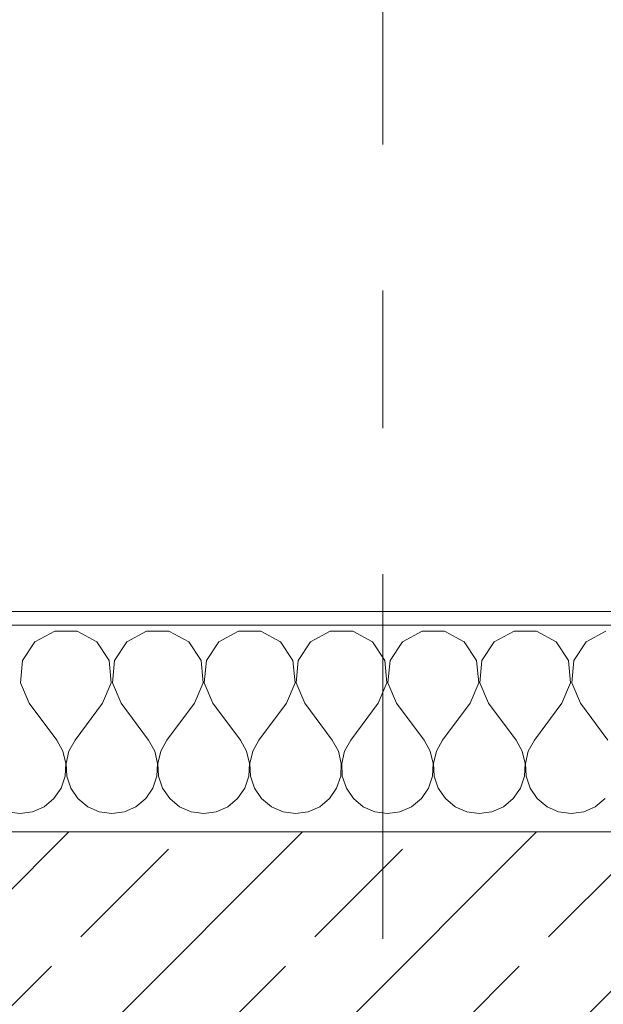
# Model space of a CAD drawing. Header units: metres. Extents: x -3.6 to 90.7, y -11.1 to 18.
# Tile 469 of 656: x 32.666 to 33.09, y 13.57 to 14.284. Entities that reach past the tile are written whole.
import ezdxf

# ---------------------------------------------------------------- set-up
doc = ezdxf.new("R2010")
doc.units = ezdxf.units.M
doc.header["$MEASUREMENT"] = 0
doc.linetypes.add('Strichlinie doppelt', pattern=[0.546806, 0.264583, -0.105833, 0.070556, -0.105833])
for name, color, linetype in [('152 - Bemaßung_ Beschriftung.Ausbau', 7, 'Continuous'), ('451 - Universal.Achsen Raster', 7, 'Continuous'), ('603 - Struktur.Bodenplatte_ Decke Roh', 7, 'Continuous'), ('604 - Struktur.Wand Aussen', 7, 'Continuous')]:
    doc.layers.add(name, color=color, linetype=linetype)
doc.styles.add('ERSTELLTER_STIL_2', font='txt')
doc.dimstyles.new('ERSTELLTER_STIL__3', dxfattribs={"dimtxt": 0.1, "dimasz": 0.0532, "dimexe": 0.18, "dimexo": 0.0625, "dimgap": 0, "dimtad": 1, "dimtih": 1, "dimtoh": 1, "dimzin": 0, "dimdsep": 46, "dimtxsty": 'ERSTELLTER_STIL_2', "dimblk": 'ARROWHEAD_2', "dimblk1": 'ARROWHEAD_2', "dimblk2": 'ARROWHEAD_2', "dimcen": 0.09, "dimse1": 1, "dimse2": 1, "dimclrd": 7, "dimclre": 7, "dimclrt": 7, "dimazin": 0, "dimtfac": 1, "dimtdec": 4, "dimtmove": 0, "dimatfit": 3, "dimfxl": 1, "dimtolj": 1, "dimtzin": 0, "dimarcsym": 0})

# ---------------------------------------------------------------- blocks, each defined once
blk = doc.blocks.new('*X23')
at = {"layer": '604 - Struktur.Wand Aussen', "color": 7, "linetype": 'Continuous', "lineweight": 5}
for p, q in [((32.69188, 13.84066), (32.67757, 13.83299)), ((32.70812, 13.84066), (32.69188, 13.84066)), ((32.72243, 13.83299), (32.70812, 13.84066)), ((32.75855, 13.84066), (32.74424, 13.83299)), ((32.77479, 13.84066), (32.75855, 13.84066)), ((32.7891, 13.83299), (32.77479, 13.84066)), ((32.82521, 13.84066), (32.8109, 13.83299)), ((32.84145, 13.84066), (32.82521, 13.84066)), ((32.85576, 13.83299), (32.84145, 13.84066)), ((32.89188, 13.84066), (32.87757, 13.83299)), ((32.90812, 13.84066), (32.89188, 13.84066)), ((32.92243, 13.83299), (32.90812, 13.84066)), ((32.95855, 13.84066), (32.94424, 13.83299)), ((32.97479, 13.84066), (32.95855, 13.84066)), ((32.9891, 13.83299), (32.97479, 13.84066)), ((33.02521, 13.84066), (33.0109, 13.83299)), ((33.04145, 13.84066), (33.02521, 13.84066)), ((33.05576, 13.83299), (33.04145, 13.84066)), ((33.09188, 13.84066), (33.07757, 13.83299)), ((32.67757, 13.83299), (32.66858, 13.81947)), ((32.73142, 13.81947), (32.72243, 13.83299)), ((32.74424, 13.83299), (32.73525, 13.81947)), ((32.79808, 13.81947), (32.7891, 13.83299)), ((32.8109, 13.83299), (32.80192, 13.81947)), ((32.86475, 13.81947), (32.85576, 13.83299)), ((32.87757, 13.83299), (32.86858, 13.81947)), ((32.93142, 13.81947), (32.92243, 13.83299)), ((32.94424, 13.83299), (32.93525, 13.81947)), ((32.99808, 13.81947), (32.9891, 13.83299)), ((33.0109, 13.83299), (33.00192, 13.81947)), ((33.06475, 13.81947), (33.05576, 13.83299)), ((33.07757, 13.83299), (33.06858, 13.81947)), ((32.66858, 13.81947), (32.66705, 13.8033)), ((32.73295, 13.8033), (32.73142, 13.81947)), ((32.73525, 13.81947), (32.73371, 13.8033)), ((32.79962, 13.8033), (32.79808, 13.81947)), ((32.80192, 13.81947), (32.80038, 13.8033)), ((32.86629, 13.8033), (32.86475, 13.81947)), ((32.86858, 13.81947), (32.86705, 13.8033)), ((32.93295, 13.8033), (32.93142, 13.81947)), ((32.93525, 13.81947), (32.93371, 13.8033)), ((32.99962, 13.8033), (32.99808, 13.81947)), ((33.00192, 13.81947), (33.00038, 13.8033)), ((33.06629, 13.8033), (33.06475, 13.81947)), ((33.06858, 13.81947), (33.06705, 13.8033)), ((32.66705, 13.8033), (32.67333, 13.78833)), ((32.72667, 13.78833), (32.73295, 13.8033)), ((32.73371, 13.8033), (32.74, 13.78833)), ((32.79333, 13.78833), (32.79962, 13.8033)), ((32.80038, 13.8033), (32.80667, 13.78833)), ((32.86, 13.78833), (32.86629, 13.8033)), ((32.86705, 13.8033), (32.87333, 13.78833)), ((32.92667, 13.78833), (32.93295, 13.8033)), ((32.93371, 13.8033), (32.94, 13.78833)), ((32.99333, 13.78833), (32.99962, 13.8033)), ((33.00038, 13.8033), (33.00667, 13.78833)), ((33.06, 13.78833), (33.06629, 13.8033)), ((33.06705, 13.8033), (33.07333, 13.78833)), ((32.67333, 13.78833), (32.69333, 13.76167)), ((32.72667, 13.78833), (32.70667, 13.76167)), ((32.74, 13.78833), (32.76, 13.76167)), ((32.79333, 13.78833), (32.77333, 13.76167)), ((32.80667, 13.78833), (32.82667, 13.76167)), ((32.86, 13.78833), (32.84, 13.76167)), ((32.87333, 13.78833), (32.89333, 13.76167)), ((32.92667, 13.78833), (32.90667, 13.76167)), ((32.94, 13.78833), (32.96, 13.76167)), ((32.99333, 13.78833), (32.97333, 13.76167)), ((33.00667, 13.78833), (33.02667, 13.76167)), ((33.06, 13.78833), (33.04, 13.76167)), ((33.07333, 13.78833), (33.09333, 13.76167)), ((32.69778, 13.75362), (32.69333, 13.76167)), ((32.70667, 13.76167), (32.70222, 13.75362)), ((32.76445, 13.75362), (32.76, 13.76167)), ((32.77333, 13.76167), (32.76888, 13.75362)), ((32.83112, 13.75362), (32.82667, 13.76167)), ((32.84, 13.76167), (32.83555, 13.75362)), ((32.89778, 13.75362), (32.89333, 13.76167)), ((32.90667, 13.76167), (32.90222, 13.75362)), ((32.96445, 13.75362), (32.96, 13.76167)), ((32.97333, 13.76167), (32.96888, 13.75362)), ((33.03112, 13.75362), (33.02667, 13.76167)), ((33.04, 13.76167), (33.03555, 13.75362)), ((32.69987, 13.74466), (32.69778, 13.75362)), ((32.70222, 13.75362), (32.70013, 13.74466)), ((32.76653, 13.74466), (32.76445, 13.75362)), ((32.76888, 13.75362), (32.7668, 13.74466)), ((32.8332, 13.74466), (32.83112, 13.75362)), ((32.83555, 13.75362), (32.83347, 13.74466)), ((32.89987, 13.74466), (32.89778, 13.75362)), ((32.90222, 13.75362), (32.90013, 13.74466)), ((32.96653, 13.74466), (32.96445, 13.75362)), ((32.96888, 13.75362), (32.9668, 13.74466)), ((33.0332, 13.74466), (33.03112, 13.75362)), ((33.03555, 13.75362), (33.03347, 13.74466)), ((32.69942, 13.73547), (32.69987, 13.74466)), ((32.70013, 13.74466), (32.70058, 13.73547)), ((32.76609, 13.73547), (32.76653, 13.74466)), ((32.7668, 13.74466), (32.76725, 13.73547)), ((32.83275, 13.73547), (32.8332, 13.74466)), ((32.83347, 13.74466), (32.83391, 13.73547)), ((32.89942, 13.73547), (32.89987, 13.74466)), ((32.90013, 13.74466), (32.90058, 13.73547)), ((32.96609, 13.73547), (32.96653, 13.74466)), ((32.9668, 13.74466), (32.96725, 13.73547)), ((33.03275, 13.73547), (33.0332, 13.74466)), ((33.03347, 13.74466), (33.03391, 13.73547)), ((32.69648, 13.72676), (32.69942, 13.73547)), ((32.70058, 13.73547), (32.70352, 13.72676)), ((32.76315, 13.72676), (32.76609, 13.73547)), ((32.76725, 13.73547), (32.77019, 13.72676)), ((32.82981, 13.72676), (32.83275, 13.73547)), ((32.83391, 13.73547), (32.83685, 13.72676)), ((32.89648, 13.72676), (32.89942, 13.73547)), ((32.90058, 13.73547), (32.90352, 13.72676)), ((32.96315, 13.72676), (32.96609, 13.73547)), ((32.96725, 13.73547), (32.97019, 13.72676)), ((33.02981, 13.72676), (33.03275, 13.73547)), ((33.03391, 13.73547), (33.03685, 13.72676)), ((32.69127, 13.71918), (32.69648, 13.72676)), ((32.70352, 13.72676), (32.70873, 13.71918)), ((32.75794, 13.71918), (32.76315, 13.72676)), ((32.77019, 13.72676), (32.77539, 13.71918)), ((32.82461, 13.71918), (32.82981, 13.72676)), ((32.83685, 13.72676), (32.84206, 13.71918)), ((32.89127, 13.71918), (32.89648, 13.72676)), ((32.90352, 13.72676), (32.90873, 13.71918)), ((32.95794, 13.71918), (32.96315, 13.72676)), ((32.97019, 13.72676), (32.97539, 13.71918)), ((33.02461, 13.71918), (33.02981, 13.72676)), ((33.03685, 13.72676), (33.04206, 13.71918)), ((32.68419, 13.71331), (32.69127, 13.71918)), ((32.70873, 13.71918), (32.71581, 13.71331)), ((32.75086, 13.71331), (32.75794, 13.71918)), ((32.77539, 13.71918), (32.78248, 13.71331)), ((32.81752, 13.71331), (32.82461, 13.71918)), ((32.84206, 13.71918), (32.84914, 13.71331)), ((32.88419, 13.71331), (32.89127, 13.71918)), ((32.90873, 13.71918), (32.91581, 13.71331)), ((32.95086, 13.71331), (32.95794, 13.71918)), ((32.97539, 13.71918), (32.98248, 13.71331)), ((33.01752, 13.71331), (33.02461, 13.71918)), ((33.04206, 13.71918), (33.04914, 13.71331)), ((33.08419, 13.71331), (33.09127, 13.71918)), ((32.65756, 13.7096), (32.66667, 13.70833)), ((32.66667, 13.70833), (32.67578, 13.7096)), ((32.67578, 13.7096), (32.68419, 13.71331)), ((32.71581, 13.71331), (32.72422, 13.7096)), ((32.72422, 13.7096), (32.73333, 13.70833)), ((32.73333, 13.70833), (32.74244, 13.7096)), ((32.74244, 13.7096), (32.75086, 13.71331)), ((32.78248, 13.71331), (32.79089, 13.7096)), ((32.79089, 13.7096), (32.8, 13.70833)), ((32.8, 13.70833), (32.80911, 13.7096)), ((32.80911, 13.7096), (32.81752, 13.71331)), ((32.84914, 13.71331), (32.85756, 13.7096)), ((32.85756, 13.7096), (32.86667, 13.70833)), ((32.86667, 13.70833), (32.87578, 13.7096)), ((32.87578, 13.7096), (32.88419, 13.71331)), ((32.91581, 13.71331), (32.92422, 13.7096)), ((32.92422, 13.7096), (32.93333, 13.70833)), ((32.93333, 13.70833), (32.94244, 13.7096)), ((32.94244, 13.7096), (32.95086, 13.71331)), ((32.98248, 13.71331), (32.99089, 13.7096)), ((32.99089, 13.7096), (33, 13.70833)), ((33, 13.70833), (33.00911, 13.7096)), ((33.00911, 13.7096), (33.01752, 13.71331)), ((33.04914, 13.71331), (33.05756, 13.7096)), ((33.05756, 13.7096), (33.06667, 13.70833)), ((33.06667, 13.70833), (33.07578, 13.7096)), ((33.07578, 13.7096), (33.08419, 13.71331))]:
    blk.add_line(p, q, dxfattribs=at)
blk = doc.blocks.new('*D230')
at = {"layer": '152 - Bemaßung_ Beschriftung.Ausbau', "color": 7, "linetype": 'Continuous', "lineweight": 5}
for p, q in [((32.34, 14.8025), (32.34, 14.9075)), ((33.54, 14.8025), (33.54, 14.9075)), ((32.36021, 14.89), (32.31979, 14.82)), ((33.56021, 14.89), (33.51979, 14.82)), ((32.34, 14.855), (33.54, 14.855))]:
    blk.add_line(p, q, dxfattribs=at)
at = {"layer": '152 - Bemaßung_ Beschriftung.Ausbau', "color": 7, "lineweight": 5, "insert": (32.80697, 14.875), "char_height": 0.1, "attachment_point": 7, "style": 'ERSTELLTER_STIL_2'}
blk.add_mtext('\\A1;{\\pql;\\fArial|b0|i0|c0|p38;1,20}', dxfattribs=at)
blk = doc.blocks.new('ARROWHEAD_2')
at = {"color": 0, "linetype": 'Continuous', "lineweight": 0}
for p, q in [((-0.378, -0.655), (0.378, 0.655)), ((0, 0), (-1, 0))]:
    blk.add_line(p, q, dxfattribs=at)
blk = doc.blocks.new('*D266')
at = {"layer": '152 - Bemaßung_ Beschriftung.Ausbau', "color": 7, "linetype": 'Continuous', "lineweight": 5}
for p, q in [((29.39997, 15.3025), (29.39997, 15.4075)), ((32.84997, 15.3025), (32.84997, 15.4075)), ((29.42018, 15.39), (29.37977, 15.32)), ((32.87018, 15.39), (32.82977, 15.32)), ((29.39997, 15.355), (32.84997, 15.355))]:
    blk.add_line(p, q, dxfattribs=at)
at = {"layer": '152 - Bemaßung_ Beschriftung.Ausbau', "color": 7, "lineweight": 5, "char_height": 0.1, "attachment_point": 7, "style": 'ERSTELLTER_STIL_2'}
for s, insert in [('\\A1;{\\pql;\\fArial|b0|i0|c0|p38;3,45}', (30.91606, 15.375)), ('\\A1;{\\pql;\\fArial|b0|i0|c0|p38;15}', (32.67797, 15.375))]:
    blk.add_mtext(s, dxfattribs=dict(at, insert=insert))
blk = doc.blocks.new('*D267')
at = {"layer": '152 - Bemaßung_ Beschriftung.Ausbau', "color": 7, "linetype": 'Continuous', "lineweight": 5}
for p, q in [((32.84997, 15.3025), (32.84997, 15.4075)), ((32.99997, 15.3025), (32.99997, 15.4075)), ((32.87018, 15.39), (32.82977, 15.32)), ((33.02018, 15.39), (32.97977, 15.32)), ((32.84997, 15.355), (32.99997, 15.355))]:
    blk.add_line(p, q, dxfattribs=at)
blk = doc.blocks.new('*D268')
at = {"layer": '152 - Bemaßung_ Beschriftung.Ausbau', "color": 7, "linetype": 'Continuous', "lineweight": 5}
for p, q in [((32.99997, 15.3025), (32.99997, 15.4075)), ((36.46, 15.3025), (36.46, 15.4075)), ((33.02018, 15.39), (32.97977, 15.32)), ((36.48021, 15.39), (36.43979, 15.32)), ((32.99997, 15.355), (36.46, 15.355))]:
    blk.add_line(p, q, dxfattribs=at)
at = {"layer": '152 - Bemaßung_ Beschriftung.Ausbau', "color": 7, "lineweight": 5, "char_height": 0.1, "attachment_point": 7, "style": 'ERSTELLTER_STIL_2'}
for s, insert in [('\\A1;{\\pql;\\fArial|b0|i0|c0|p38;3,46}', (34.52107, 15.375)), ('\\A1;{\\pql;\\fArial|b0|i0|c0|p38;15}', (36.288, 15.375))]:
    blk.add_mtext(s, dxfattribs=dict(at, insert=insert))
blk = doc.blocks.new('*D305')
at = {"layer": '152 - Bemaßung_ Beschriftung.Ausbau', "color": 7, "linetype": 'Continuous', "lineweight": 5}
for p, q in [((29.47999, 15.8025), (29.47999, 15.9075)), ((32.77999, 15.8025), (32.77999, 15.9075)), ((29.5002, 15.89), (29.45978, 15.82)), ((32.8002, 15.89), (32.75978, 15.82)), ((29.47999, 15.855), (32.77999, 15.855))]:
    blk.add_line(p, q, dxfattribs=at)
at = {"layer": '152 - Bemaßung_ Beschriftung.Ausbau', "color": 7, "lineweight": 5, "insert": (30.99696, 15.875), "char_height": 0.1, "attachment_point": 7, "style": 'ERSTELLTER_STIL_2'}
blk.add_mtext('\\A1;{\\pql;\\fArial|b0|i0|c0|p38;3,30}', dxfattribs=at)
blk = doc.blocks.new('*D306')
at = {"layer": '152 - Bemaßung_ Beschriftung.Ausbau', "color": 7, "linetype": 'Continuous', "lineweight": 5}
for p, q in [((32.77999, 15.8025), (32.77999, 15.9075)), ((33.07999, 15.8025), (33.07999, 15.9075)), ((32.8002, 15.89), (32.75978, 15.82)), ((33.1002, 15.89), (33.05978, 15.82)), ((32.77999, 15.855), (33.07999, 15.855))]:
    blk.add_line(p, q, dxfattribs=at)
at = {"layer": '152 - Bemaßung_ Beschriftung.Ausbau', "color": 7, "lineweight": 5, "insert": (32.8541, 15.875), "char_height": 0.1, "attachment_point": 7, "style": 'ERSTELLTER_STIL_2'}
blk.add_mtext('\\A1;{\\pql;\\fArial|b0|i0|c0|p38;30}', dxfattribs=at)
blk = doc.blocks.new('*D307')
at = {"layer": '152 - Bemaßung_ Beschriftung.Ausbau', "color": 7, "linetype": 'Continuous', "lineweight": 5}
for p, q in [((33.07999, 15.8025), (33.07999, 15.9075)), ((36.37999, 15.8025), (36.37999, 15.9075)), ((33.1002, 15.89), (33.05978, 15.82)), ((36.4002, 15.89), (36.35978, 15.82)), ((33.07999, 15.855), (36.37999, 15.855))]:
    blk.add_line(p, q, dxfattribs=at)
at = {"layer": '152 - Bemaßung_ Beschriftung.Ausbau', "color": 7, "lineweight": 5, "insert": (34.59696, 15.875), "char_height": 0.1, "attachment_point": 7, "style": 'ERSTELLTER_STIL_2'}
blk.add_mtext('\\A1;{\\pql;\\fArial|b0|i0|c0|p38;3,30}', dxfattribs=at)

msp = doc.modelspace()

# ---------------------------------------------------------------- hatches: boundary and pattern name
at = {"layer": '604 - Struktur.Wand Aussen', "linetype": 'Continuous', "lineweight": 0, "true_color": 0x000000}
h = msp.add_hatch(dxfattribs=at)
h.set_pattern_fill('Verputz_0001', color=18, style=0, pattern_type=2)
h.set_pattern_definition([(0, (0, 0), (0, 0.08660254), [0, -0.05]), (0, (0.025, 0.0433), (0, 0.08660254), [0, -0.05])])
h.paths.add_polyline_path([(32.25, 13.855), (32.25, 13.845), (33.63, 13.845), (33.63, 13.855)])
h = msp.add_hatch(dxfattribs=at)
h.set_pattern_fill('Beton__Stahlbeton_0001', color=18, style=0, pattern_type=2)
h.set_pattern_definition([(45, (0, 0), (-0.0848528, 0.0848528), []), (45, (-0.04243, 0.04243), (-0.0848528, 0.0848528), [0.09, -0.03])])
h.paths.add_polyline_path([(32.28, 13.695), (32.28, 13.575), (32.34, 13.575), (32.34, 13.505), (32.34, 13.455), (33.54, 13.455), (33.54, 13.505), (33.54, 13.575), (33.6, 13.575), (33.6, 13.695)])

# ---------------------------------------------------------------- linework, layer by layer
at = {"layer": '451 - Universal.Achsen Raster', "color": 160, "linetype": 'Strichlinie doppelt', "lineweight": 9, "true_color": 0x3232ff}
msp.add_line((32.92999, -10.585), (32.92999, 16.355), dxfattribs=at)
at = {"layer": '603 - Struktur.Bodenplatte_ Decke Roh', "color": 7, "linetype": 'Continuous', "lineweight": 18, "flags": 128}
msp.add_lwpolyline([(-0.015, 0.005), (62.27503, 0.005), (62.27503, 13.695), (50.77999, 13.695), (50.77999, 13.455), (50.77999, 12.99998), (50.84002, 12.99998), (50.84002, 8.58498), (49.03003, 8.58498), (49.03003, 8.72498), (47.41002, 8.72498), (47.41002, 12.99998), (47.47999, 12.99998), (47.47999, 13.455), (47.47999, 13.695), (14.77999, 13.695)], dxfattribs=at)
at = {"layer": '604 - Struktur.Wand Aussen', "color": 7, "linetype": 'Continuous', "lineweight": 5}
msp.add_line((33.6, 13.845), (32.28, 13.845), dxfattribs=at)
at = {"layer": '604 - Struktur.Wand Aussen', "color": 7, "linetype": 'Continuous', "lineweight": 13}
msp.add_line((33.6, 13.695), (32.28, 13.695), dxfattribs=at)
at = {"layer": '604 - Struktur.Wand Aussen', "color": 7, "linetype": 'Continuous', "lineweight": 5, "flags": 128}
msp.add_lwpolyline([(33.63, 13.855), (32.25, 13.855)], dxfattribs=at)

# ---------------------------------------------------------------- block references
at = {"layer": '604 - Struktur.Wand Aussen', "color": 7, "lineweight": 18}
msp.add_blockref('*X23', (0, 0), dxfattribs=at)

# ---------------------------------------------------------------- dimensions: what is measured, and where the dimension line sits
at = {"layer": '152 - Bemaßung_ Beschriftung.Ausbau', "color": 7, "linetype": 'Continuous', "lineweight": 5}
for base, p1, p2, picture, middle in [((32.77999, 15.855), (29.47999, 12.99998), (32.77999, 12.99998), '*D305', (31.12684, 15.925)), ((33.07999, 15.855), (32.77999, 12.99998), (33.07999, 12.99998), '*D306', (32.93034, 15.925)), ((36.37999, 15.855), (33.07999, 12.99998), (36.37999, 12.99998), '*D307', (34.72684, 15.925)), ((32.84997, 15.355), (29.39997, 10.60999), (32.84997, 10.74998), '*D266', (31.04594, 15.425)), ((36.46, 15.355), (32.99997, 10.74998), (36.46, 10.61999), '*D268', (34.65096, 15.425)), ((32.99997, 15.355), (32.84997, 10.74998), (32.99997, 10.74998), '*D267', (32.75421, 15.425)), ((33.54, 14.855), (32.34, 13.575), (33.54, 13.575), '*D230', (32.93685, 14.925))]:
    dim = msp.add_linear_dim(base=base, p1=p1, p2=p2, dimstyle='ERSTELLTER_STIL__3', dxfattribs=at)
    dim.commit()
    dim.dimension.update_dxf_attribs({"geometry": picture, "text_midpoint": middle, "dimtype": 160})

doc.saveas('drawing.dxf')
